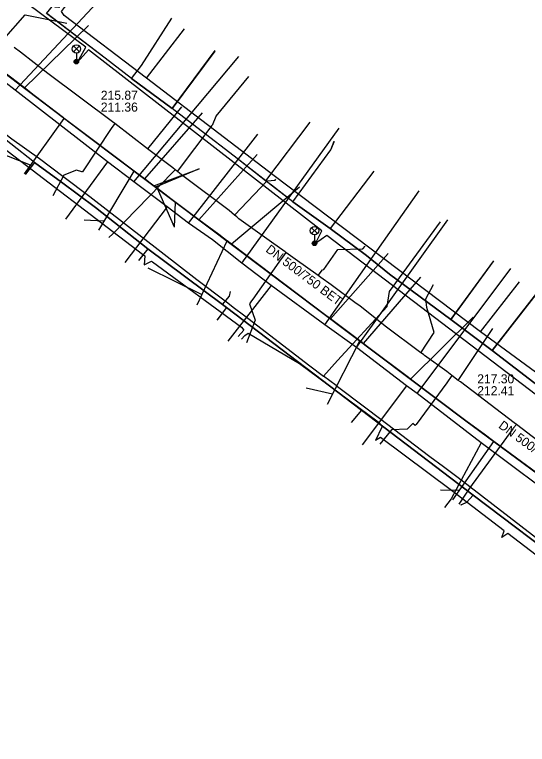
# Model space of a CAD drawing. Extents: x -595540 to -593988, y -1160850 to -1159202.
# Drawn here: x -595209.7 to -595164.4, y -1160785.4 to -1160720.8 of the extents above; entities that cross this region are included whole.
import ezdxf

# ---------------------------------------------------------------- set-up
doc = ezdxf.new("R2010")
doc.units = 0
for name, color, linetype in [('BKOM-ODVODNENI_trasa sítě', 7, 'Continuous'), ('BVK-JEDNOTNA_popisy', 7, 'Continuous'), ('BVK-JEDNOTNA_trasa sítě', 7, 'Continuous'), ('BVK-VODOVOD_trasa sítě', 7, 'Continuous'), ('CETIN_kabel podzemní', 7, 'Continuous'), ('DESTOVA_trasa neprovozované sítě', 7, 'Continuous'), ('DSP-SDEL-VODAFONE_kabel', 7, 'Continuous'), ('EON-NN_kabel', 7, 'Continuous'), ('INNOGY-STL_trasa sítě', 7, 'Continuous'), ('JEDNOTNA_trasa neprovozované sítě', 7, 'Continuous'), ('TSB_kabel VO', 7, 'Continuous'), ('TSB_lampy VO', 7, 'Continuous')]:
    doc.layers.add(name, color=color, linetype=linetype)

msp = doc.modelspace()

# ---------------------------------------------------------------- linework, layer by layer
at = {"layer": 'BKOM-ODVODNENI_trasa sítě'}
for points in [[(-595328.652, -1160545.194), (-595323.701, -1160557.168), (-595307.991, -1160595.166), (-595289.318, -1160637.909), (-595269.901, -1160680.144), (-595243.565, -1160700.938), (-595203.101, -1160731.684), (-595169.808, -1160756.776), (-595134.211, -1160783.069), (-595091.899, -1160806.063), (-595046.729, -1160830.268), (-595023.064, -1160843.241)], [(-595197.41, -1160735.97), (-595193.41, -1160734.46)], [(-595195.58, -1160739.62), (-595195.5, -1160737.41)]]:
    msp.add_lwpolyline(points, dxfattribs=at)
at = {"layer": 'BVK-JEDNOTNA_popisy'}
for p, q in [((-595202.1, -1160728.484), (-595202.1, -1160728.484)), ((-595168.808, -1160753.576), (-595168.808, -1160753.576))]:
    msp.add_line(p, q, dxfattribs=at)
at = {"layer": 'BVK-JEDNOTNA_trasa sítě'}
for p, q in [((-595193.127, -1160729.51), (-595198.224, -1160735.358)), ((-595208.865, -1160734.907), (-595205.34, -1160730.012)), ((-595188.275, -1160733.203), (-595193.42, -1160738.978)), ((-595202.283, -1160739.896), (-595199.146, -1160734.664)), ((-595184.52, -1160736.1), (-595190.553, -1160741.138)), ((-595193.569, -1160746.512), (-595190.937, -1160740.849)), ((-595176.682, -1160741.976), (-595181.8, -1160747.733)), ((-595173.817, -1160744.05), (-595178.897, -1160749.919)), ((-595169.183, -1160747.597), (-595174.709, -1160753.075)), ((-595182.055, -1160755.296), (-595179.194, -1160749.696)), ((-595170.967, -1160763.746), (-595167.329, -1160758.599))]:
    msp.add_line(p, q, dxfattribs=at)
for points in [[(-595203.101, -1160731.684), (-595205.34, -1160730.012), (-595205.416, -1160729.954), (-595207.985, -1160727.98), (-595208.857, -1160727.311), (-595212.831, -1160724.291), (-595213.159, -1160724.041), (-595215.546, -1160722.228), (-595215.961, -1160721.912), (-595216.35, -1160721.617), (-595218.163, -1160720.239), (-595219.049, -1160719.566), (-595220.846, -1160718.195), (-595228.034, -1160712.707), (-595232.59, -1160709.255), (-595232.781, -1160709.11), (-595243.565, -1160700.938)], [(-595169.808, -1160756.776), (-595174.709, -1160753.075), (-595174.893, -1160752.936), (-595178.388, -1160750.302), (-595178.897, -1160749.919), (-595178.996, -1160749.845), (-595179.194, -1160749.696), (-595181.8, -1160747.733), (-595182.192, -1160747.438), (-595190.553, -1160741.138), (-595190.937, -1160740.849), (-595190.982, -1160740.815), (-595191.676, -1160740.292), (-595193.42, -1160738.978), (-595195.897, -1160737.111), (-595197.088, -1160736.214), (-595197.262, -1160736.083), (-595197.735, -1160735.726), (-595198.019, -1160735.512), (-595198.224, -1160735.358), (-595199.146, -1160734.664), (-595203.101, -1160731.684)], [(-595134.211, -1160783.069), (-595139.109, -1160779.45), (-595139.639, -1160779.059), (-595141.238, -1160777.877), (-595145.374, -1160774.821), (-595145.959, -1160774.389), (-595147.176, -1160773.49), (-595147.893, -1160772.96), (-595148.728, -1160772.343), (-595150.107, -1160771.324), (-595153.932, -1160768.498), (-595155.443, -1160767.382), (-595156.819, -1160766.365), (-595156.892, -1160766.311), (-595157.085, -1160766.169), (-595158.121, -1160765.403), (-595160.929, -1160763.328), (-595161.951, -1160762.574), (-595162.673, -1160762.04), (-595163.012, -1160761.789), (-595167.329, -1160758.599), (-595168.209, -1160757.952), (-595169.808, -1160756.776)]]:
    msp.add_lwpolyline(points, dxfattribs=at)
at = {"layer": 'BVK-VODOVOD_trasa sítě'}
for p, q in [((-595209.686, -1160727.5), (-595199.735, -1160716.881)), ((-595199.184, -1160735.617), (-595189.892, -1160724.538)), ((-595189.624, -1160742.804), (-595181.028, -1160730.871)), ((-595194.354, -1160739.287), (-595188.21, -1160731.41)), ((-595201.518, -1160733.865), (-595205.235, -1160738.916)), ((-595182.287, -1160748.287), (-595173.932, -1160736.427)), ((-595196.247, -1160737.839), (-595199.975, -1160742.77)), ((-595179.503, -1160750.281), (-595171.421, -1160738.99)), ((-595174.112, -1160754.358), (-595165.839, -1160743.283)), ((-595187.032, -1160744.799), (-595190.878, -1160749.725)), ((-595175.08, -1160753.66), (-595178.995, -1160758.896))]:
    msp.add_line(p, q, dxfattribs=at)
for points in [[(-595131.62, -1160786.662), (-595140.37, -1160779.944), (-595140.739, -1160779.688), (-595143.342, -1160777.699), (-595149.997, -1160772.619), (-595151.326, -1160771.663), (-595154.303, -1160769.362), (-595155, -1160768.891), (-595159.757, -1160765.218), (-595160.642, -1160764.564), (-595168.468, -1160758.703), (-595174.112, -1160754.358), (-595175.08, -1160753.66), (-595179.503, -1160750.281), (-595182.287, -1160748.287), (-595187.032, -1160744.799), (-595189.624, -1160742.804), (-595192.23, -1160740.76), (-595194.354, -1160739.287), (-595196.247, -1160737.839), (-595199.184, -1160735.617), (-595201.518, -1160733.865), (-595209.686, -1160727.5), (-595212.454, -1160725.386)], [(-595168.468, -1160758.703), (-595171.126, -1160763.655), (-595171.713, -1160764.426)]]:
    msp.add_lwpolyline(points, dxfattribs=at)
at = {"layer": 'CETIN_kabel podzemní'}
for points in [[(-595199.38, -1160726.47), (-595201.72, -1160724.68), (-595206.89, -1160720.73)], [(-595199.38, -1160726.47), (-595198.51, -1160725.32), (-595195.81, -1160721.14)], [(-595192.03, -1160724.05), (-595195.78, -1160729.14)], [(-595219.2, -1160724.79), (-595209.97, -1160731.81), (-595207.52, -1160733.55), (-595205.45, -1160735.12), (-595203.07, -1160736.93), (-595193.62, -1160744.25)], [(-595199.38, -1160726.47), (-595195.78, -1160729.14)], [(-595187.55, -1160735.52), (-595190.31, -1160733.36), (-595193.23, -1160731.12), (-595195.78, -1160729.14)], [(-595207.96, -1160733.91), (-595210.06, -1160732.27), (-595211.1, -1160731.46), (-595213.28, -1160729.77)], [(-595183.63, -1160730.35), (-595187.55, -1160735.52)], [(-595185.11, -1160737.38), (-595181.76, -1160732.79), (-595181.45, -1160732.01)], [(-595207.96, -1160733.91), (-595208.79, -1160734.97)], [(-595207.96, -1160733.91), (-595205.59, -1160735.65), (-595202.56, -1160737.89), (-595197.94, -1160741.54)], [(-595177.95, -1160734.68), (-595181.82, -1160739.75)], [(-595185.11, -1160737.38), (-595187.02, -1160735.91), (-595187.55, -1160735.52)], [(-595185.11, -1160737.38), (-595181.82, -1160739.75)], [(-595182.41, -1160752.8), (-595181.16, -1160751.44), (-595176.77, -1160746.65), (-595176.57, -1160745.33), (-595172.06, -1160739.15)], [(-595181.82, -1160739.75), (-595178.61, -1160742.13), (-595176.58, -1160743.78), (-595171.14, -1160747.79)], [(-595197.94, -1160741.54), (-595198.77, -1160742.58)], [(-595197.94, -1160741.54), (-595191.34, -1160746.47)], [(-595167.42, -1160742.7), (-595171.14, -1160747.79)], [(-595193.62, -1160744.25), (-595191, -1160746.25)], [(-595191.34, -1160746.47), (-595190.71, -1160745.73), (-595190.64, -1160745.32)], [(-595163.62, -1160745.58), (-595167.48, -1160750.54)], [(-595191, -1160746.25), (-595190.28, -1160746.8), (-595189.49, -1160747.4)], [(-595190.98, -1160746.75), (-595191.84, -1160747.87)], [(-595191.34, -1160746.47), (-595190.98, -1160746.75)], [(-595190.98, -1160746.75), (-595179.05, -1160755.81)], [(-595189.49, -1160747.4), (-595183.61, -1160751.9)], [(-595171.14, -1160747.79), (-595167.48, -1160750.54)], [(-595167.48, -1160750.54), (-595163.41, -1160753.68), (-595161.5, -1160755.13), (-595159.6, -1160756.56), (-595155.69, -1160759.62)], [(-595183.61, -1160751.9), (-595182.41, -1160752.8)], [(-595181.29, -1160753.65), (-595182.41, -1160752.8)], [(-595181.29, -1160753.65), (-595178.66, -1160755.63), (-595177.46, -1160756.53), (-595172.99, -1160759.91)], [(-595179.05, -1160755.81), (-595179.96, -1160756.9)], [(-595179.05, -1160755.81), (-595169.16, -1160763.34)], [(-595172.99, -1160759.91), (-595171.79, -1160760.81)], [(-595171.79, -1160760.81), (-595170.74, -1160761.61)], [(-595170.74, -1160761.61), (-595170.5, -1160761.79)], [(-595170.5, -1160761.79), (-595162.89, -1160767.65)], [(-595169.16, -1160763.34), (-595169.75, -1160764), (-595170.28, -1160764.24)], [(-595169.16, -1160763.34), (-595160.37, -1160770.01)]]:
    msp.add_lwpolyline(points, dxfattribs=at)
at = {"layer": 'DESTOVA_trasa neprovozované sítě'}
for p, q in [((-595208.315, -1160734.144), (-595211.44, -1160732.92)), ((-595193.41, -1160734.46), (-595197.262, -1160736.083)), ((-595195.58, -1160739.62), (-595197.088, -1160736.214)), ((-595201.862, -1160739.096), (-595203.56, -1160739.01)), ((-595193.148, -1160745.605), (-595197.9, -1160743.27)), ((-595181.6, -1160754.405), (-595183.95, -1160753.89)), ((-595170.39, -1160762.929), (-595172.07, -1160762.91))]:
    msp.add_line(p, q, dxfattribs=at)
at = {"layer": 'DSP-SDEL-VODAFONE_kabel'}
for p, q in [((-595195.782, -1160729.141), (-595192, -1160724.005)), ((-595199.375, -1160726.47), (-595201.715, -1160724.68)), ((-595207.956, -1160733.906), (-595210.064, -1160732.271)), ((-595202.559, -1160737.888), (-595205.591, -1160735.65)), ((-595178.612, -1160742.133), (-595181.82, -1160739.747)), ((-595197.941, -1160741.537), (-595198.745, -1160742.543)), ((-595171.144, -1160747.792), (-595167.344, -1160742.598)), ((-595190.982, -1160746.748), (-595191.814, -1160747.828)), ((-595179.046, -1160755.811), (-595179.936, -1160756.878))]:
    msp.add_line(p, q, dxfattribs=at)
for points in [[(-595201.715, -1160724.68), (-595206.892, -1160720.726), (-595202.853, -1160715.745)], [(-595181.82, -1160739.747), (-595185.114, -1160737.377), (-595187.023, -1160735.911), (-595187.511, -1160735.546), (-595190.315, -1160733.356), (-595193.229, -1160731.118), (-595195.782, -1160729.141), (-595199.375, -1160726.47)], [(-595185.114, -1160737.377), (-595181.762, -1160732.794), (-595181.448, -1160732.015)], [(-595138.843, -1160785.98), (-595142.727, -1160783.102), (-595145.146, -1160781.35), (-595146.995, -1160779.961), (-595149.414, -1160778.246), (-595158.486, -1160771.444), (-595160.367, -1160770.006), (-595169.158, -1160763.339), (-595179.046, -1160755.811), (-595188.884, -1160748.341), (-595191.338, -1160746.474), (-595197.941, -1160741.537), (-595202.559, -1160737.888), (-595205.591, -1160735.65), (-595207.956, -1160733.906), (-595210.064, -1160732.271)], [(-595205.591, -1160735.65), (-595207.956, -1160733.906), (-595208.767, -1160734.938)], [(-595134.744, -1160789.419), (-595135.458, -1160788.511), (-595138.843, -1160785.98), (-595142.727, -1160783.102), (-595145.146, -1160781.35), (-595146.995, -1160779.961), (-595149.414, -1160778.246), (-595158.486, -1160771.444), (-595160.367, -1160770.006), (-595169.158, -1160763.339), (-595179.046, -1160755.811), (-595190.982, -1160746.748), (-595191.338, -1160746.474), (-595197.941, -1160741.537), (-595202.559, -1160737.888)], [(-595167.476, -1160750.544), (-595171.144, -1160747.792), (-595176.578, -1160743.783), (-595178.612, -1160742.133)], [(-595163.414, -1160753.676), (-595167.476, -1160750.544), (-595163.534, -1160745.476)], [(-595169.158, -1160763.339), (-595169.754, -1160764.005), (-595170.256, -1160764.226)]]:
    msp.add_lwpolyline(points, dxfattribs=at)
at = {"layer": 'EON-NN_kabel'}
for points in [[(-595198.067, -1160726.455), (-595205.35, -1160720.892), (-595205.593, -1160720.545), (-595205.327, -1160720.197), (-595204.916, -1160719.707), (-595204.719, -1160719.758), (-595204.572, -1160719.564), (-595204.456, -1160719.413), (-595205.06, -1160719.255), (-595205.639, -1160719.947), (-595205.826, -1160720.188), (-595206.132, -1160720.172), (-595211.586, -1160716.133), (-595211.821, -1160715.746), (-595211.55, -1160715.469), (-595208.454, -1160711.536), (-595208.607, -1160711.409)], [(-595198.067, -1160726.455), (-595194.696, -1160722.071)], [(-595168.513, -1160748.878), (-595186.783, -1160735.094), (-595198.067, -1160726.455)], [(-595211.321, -1160732.16), (-595198.42, -1160742.027)], [(-595198.42, -1160742.027), (-595198.22, -1160742.182), (-595198.262, -1160742.966), (-595197.606, -1160742.63), (-595197.524, -1160742.703)], [(-595197.524, -1160742.703), (-595189.67, -1160748.472), (-595189.464, -1160748.733), (-595189.963, -1160749.299)], [(-595168.513, -1160748.878), (-595165.076, -1160744.475)], [(-595157.917, -1160756.689), (-595168.513, -1160748.878)], [(-595189.651, -1160749.537), (-595189.357, -1160749.217), (-595189.064, -1160748.998), (-595184.541, -1160751.686), (-595177.566, -1160756.868), (-595177.271, -1160757.147), (-595177.252, -1160757.316), (-595177.821, -1160758.505), (-595177.821, -1160758.506)], [(-595149.148, -1160780.279), (-595148.951, -1160779.728), (-595152.664, -1160777.035), (-595154.961, -1160775.276), (-595155.432, -1160775.565), (-595155.279, -1160775.033), (-595161.787, -1160770.049), (-595162.293, -1160770.384), (-595162.105, -1160769.806), (-595166.105, -1160766.743), (-595166.634, -1160767.1), (-595166.423, -1160766.5), (-595171.086, -1160762.929), (-595177.355, -1160758.231), (-595177.821, -1160758.505), (-595177.822, -1160758.506)]]:
    msp.add_lwpolyline(points, dxfattribs=at)
at = {"layer": 'INNOGY-STL_trasa sítě'}
for points in [[(-595210.706, -1160723.014), (-595208.786, -1160720.854), (-595205.096, -1160721.577)], [(-595163.437, -1160758.549), (-595165.352, -1160757.084), (-595165.537, -1160756.94), (-595170.299, -1160753.327), (-595170.502, -1160753.188), (-595171.071, -1160752.746), (-595171.219, -1160752.631), (-595171.51, -1160752.406), (-595173.462, -1160750.983), (-595173.574, -1160750.893), (-595173.793, -1160750.739), (-595176.95, -1160748.379), (-595179.187, -1160746.602), (-595179.505, -1160746.373), (-595181.729, -1160744.727), (-595182.656, -1160744.088), (-595182.872, -1160743.915), (-595184.919, -1160742.451), (-595185.733, -1160741.866), (-595185.809, -1160741.811), (-595187.011, -1160740.947), (-595189.887, -1160738.88), (-595190.081, -1160738.732), (-595190.282, -1160738.559), (-595190.747, -1160738.16), (-595194.733, -1160735.178), (-595195.126, -1160734.884), (-595195.327, -1160734.72), (-595195.538, -1160734.552), (-595195.733, -1160734.389), (-595195.864, -1160734.294), (-595197.74, -1160732.877), (-595197.863, -1160732.779), (-595197.971, -1160732.695), (-595200.855, -1160730.472), (-595201.056, -1160730.317), (-595206.783, -1160726.024), (-595209.196, -1160724.15), (-595209.766, -1160723.722)], [(-595189.03, -1160726.31), (-595191.92, -1160729.81), (-595191.937, -1160729.835), (-595192.24, -1160730.623)], [(-595194.953, -1160728.981), (-595197.971, -1160732.695)], [(-595200.855, -1160730.472), (-595201.188, -1160730.91), (-595203.719, -1160734.726), (-595203.778, -1160734.741), (-595204.245, -1160734.577), (-595205.36, -1160735.041), (-595206.345, -1160736.867)], [(-595195.327, -1160734.72), (-595192.24, -1160730.623)], [(-595195.538, -1160734.552), (-595195.745, -1160734.769)], [(-595195.745, -1160734.769), (-595201.048, -1160740.22)], [(-595190.282, -1160738.559), (-595187.39, -1160735.534), (-595186.69, -1160735.459), (-595186.61, -1160735.375)], [(-595201.388, -1160740.56), (-595201.048, -1160740.22)], [(-595182.872, -1160743.915), (-595182.492, -1160743.404), (-595182.367, -1160743.369), (-595181.149, -1160741.613), (-595178.915, -1160741.546), (-595178.722, -1160741.312)], [(-595186.04, -1160742.279), (-595186.155, -1160742.442), (-595188.667, -1160745.999), (-595188.782, -1160746.162)], [(-595185.733, -1160741.866), (-595186.04, -1160742.279)], [(-595173.793, -1160750.739), (-595172.608, -1160748.962), (-595173.255, -1160746.746), (-595173.371, -1160745.959), (-595172.664, -1160744.705)], [(-595188.782, -1160746.162), (-595188.955, -1160746.407), (-595188.465, -1160747.874), (-595189.226, -1160749.862)], [(-595170.502, -1160753.188), (-595167.418, -1160748.586)], [(-595171.071, -1160752.746), (-595171.51, -1160753.41), (-595174.222, -1160757.1), (-595174.313, -1160757.189), (-595174.506, -1160757.014), (-595175.019, -1160757.5), (-595176.389, -1160757.551), (-595177.428, -1160758.842)], [(-595165.352, -1160757.084), (-595165.613, -1160757.397), (-595165.645, -1160757.482)], [(-595170.42, -1160764.15), (-595169.46, -1160762.71), (-595165.645, -1160757.482)]]:
    msp.add_lwpolyline(points, dxfattribs=at)
at = {"layer": 'JEDNOTNA_trasa neprovozované sítě'}
msp.add_line((-595203.19, -1160721.782), (-595208.857, -1160727.311), dxfattribs=at)
at = {"layer": 'TSB_kabel VO'}
msp.add_lwpolyline([(-595140.15, -1160782.8), (-595141.35, -1160782.83), (-595144.42, -1160780.21), (-595139.24, -1160770.36), (-595144.65, -1160767.92), (-595145.374, -1160768.726), (-595144.92, -1160767.58), (-595161.99, -1160755.72), (-595162.638, -1160756.453), (-595162.33, -1160755.43), (-595182.101, -1160740.379), (-595183.108, -1160741.066), (-595182.559, -1160739.967), (-595203.2, -1160723.94), (-595204.174, -1160725.038), (-595203.44, -1160723.71), (-595221.896, -1160709.972)], dxfattribs=at)
at = {"layer": 'TSB_lampy VO'}
for p, q in [((-595204.53, -1160724.132), (-595204, -1160723.602)), ((-595204.53, -1160723.602), (-595204, -1160724.132)), ((-595204.53, -1160724.132), (-595204, -1160723.602)), ((-595204.53, -1160723.602), (-595204, -1160724.132)), ((-595204.265, -1160724.242), (-595204.265, -1160724.992)), ((-595204.265, -1160724.242), (-595204.265, -1160724.992)), ((-595183.465, -1160740.206), (-595182.935, -1160739.676)), ((-595183.465, -1160739.676), (-595182.935, -1160740.206)), ((-595183.465, -1160740.206), (-595182.935, -1160739.676)), ((-595183.465, -1160739.676), (-595182.935, -1160740.206)), ((-595183.2, -1160740.316), (-595183.2, -1160741.066)), ((-595183.2, -1160740.316), (-595183.2, -1160741.066))]:
    msp.add_line(p, q, dxfattribs=at)
for centre, radius in [((-595204.265, -1160723.867), 0.375), ((-595204.265, -1160723.867), 0.375), ((-595204.265, -1160724.992), 0.2), ((-595204.265, -1160724.992), 0.2), ((-595204.265, -1160724.992), 0.145), ((-595204.265, -1160724.992), 0.145), ((-595204.265, -1160724.992), 0.0876), ((-595204.265, -1160724.992), 0.0876), ((-595183.2, -1160739.941), 0.375), ((-595183.2, -1160739.941), 0.375), ((-595183.2, -1160741.066), 0.2), ((-595183.2, -1160741.066), 0.2), ((-595183.2, -1160741.066), 0.145), ((-595183.2, -1160741.066), 0.145), ((-595183.2, -1160741.066), 0.0876), ((-595183.2, -1160741.066), 0.0876)]:
    msp.add_circle(centre, radius, dxfattribs=at)

# ---------------------------------------------------------------- texts
at = {"layer": 'BVK-JEDNOTNA_popisy'}
for s, p in [('215.87', (-595202.1, -1160728.359)), ('211.36', (-595202.1, -1160729.409)), ('217.30', (-595168.808, -1160753.451)), ('212.41', (-595168.808, -1160754.501))]:
    msp.add_text(s, height=0.8, dxfattribs=at).set_placement(p)
for rotation, p in [(322.97631, (-595187.583, -1160741.748)), (323.54927, (-595166.993, -1160757.329))]:
    msp.add_text('DN 500/750 BET', height=0.8, rotation=rotation, dxfattribs=at).set_placement(p)

doc.saveas('drawing.dxf')
